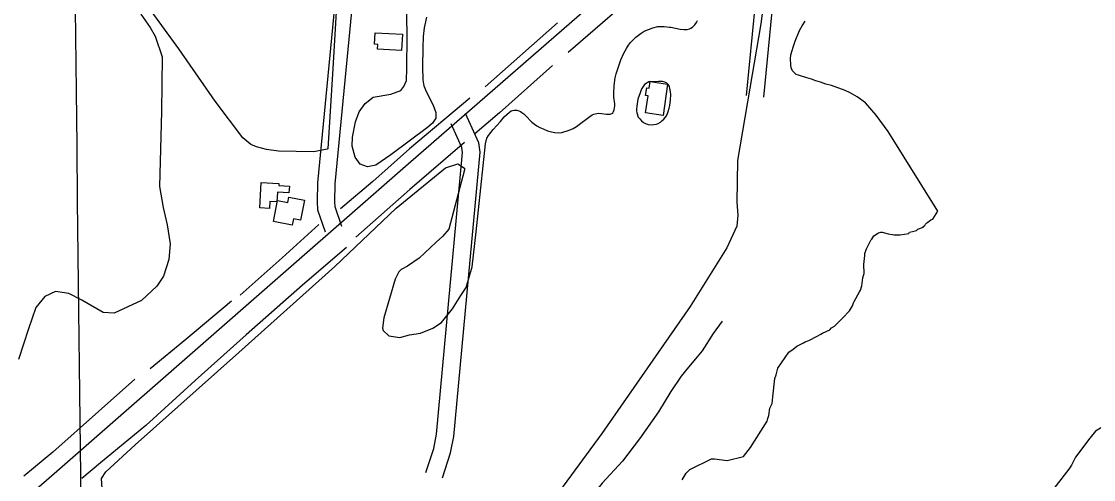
# Model space of a CAD drawing. Extents: x 3704301 to 3742427, y 506229 to 532009.
# Drawn here: x 3713691 to 3715539, y 516437 to 517227 of the extents above; entities that cross this region are included whole.
import ezdxf

# ---------------------------------------------------------------- set-up
doc = ezdxf.new("R2010")
doc.units = 0
for name, color, linetype in [('V-BLDG-OTLN', 7, 'Continuous'), ('V-GRID-MAJR', 7, 'Continuous'), ('V-ROAD-CNTR', 7, 'Continuous'), ('V-SITE-VEGE', 7, 'Continuous'), ('V-TOPO-SHOR', 7, 'Continuous')]:
    doc.layers.add(name, color=color, linetype=linetype)

msp = doc.modelspace()

# ---------------------------------------------------------------- linework, layer by layer
at = {"layer": 'V-BLDG-OTLN'}
for points in [[(3714346.1, 517177.1), (3714304.5, 517179.4), (3714304.9, 517187.5), (3714299.1, 517187.8), (3714300.2, 517207.6), (3714347.6, 517205)], [(3714804.3, 517119), (3714796.7, 517065.1), (3714766.7, 517069.4), (3714770.9, 517098.9), (3714766.7, 517099.5), (3714768.5, 517112.4), (3714772.7, 517111.8), (3714774.4, 517123.3)], [(3714104.1, 516949.2), (3714134.4, 516947.3), (3714134.2, 516944), (3714152.6, 516942.9), (3714151.9, 516931.6), (3714131.9, 516932.8), (3714130.9, 516915.9), (3714118.8, 516916.6), (3714118.1, 516904.6), (3714101.5, 516905.6)], [(3714151.9, 516923.8), (3714178.4, 516918.6), (3714171.7, 516884), (3714159.6, 516886.4), (3714157.6, 516875.8), (3714125.3, 516882.1), (3714132.3, 516918.1), (3714150.1, 516914.6)]]:
    msp.add_lwpolyline(points, close=True, dxfattribs=at)
at = {"layer": 'V-GRID-MAJR'}
msp.add_spline([(3713850.4, 511710.7), (3713778.1, 517769.3), (3713705.8, 523829.8), (3713633.5, 529890.4), (3713633.5, 529892.3)], degree=3, dxfattribs=at)
at = {"layer": 'V-ROAD-CNTR'}
for points in [[(3715473.7, 517950.3), (3715027.2, 517564.7), (3714357.4, 516980.7), (3713747, 516446.8), (3713270.7, 516033.3), (3712868.6, 515682.4), (3712145.3, 515057.4), (3711578.9, 514561.5), (3711154.4, 514191.5), (3710803.6, 513881.9)], [(3714214.8, 516863.5), (3714201.7, 516901.5), (3714201.1, 516916.4), (3714201.8, 516948.5), (3714298.9, 517955.4)], [(3714243.2, 516873.3), (3714231.5, 516907.1), (3714231.1, 516916.6), (3714231.8, 516946.7), (3714328.7, 517952.3)], [(3714984.3, 517522), (3715006.6, 517475.7), (3714969.7, 517096.4)], [(3714957.3, 517509), (3714975.9, 517470.3), (3714939.8, 517099.3)], [(3714416.6, 516439.6), (3714430.6, 516483), (3714436, 516510.8), (3714481.3, 517001.5), (3714479.3, 517017.9), (3714456.2, 517068)], [(3714388, 516448.7), (3714401.5, 516490.5), (3714406.3, 516515.1), (3714451.1, 517001.1), (3714450.1, 517009.7), (3714431.2, 517050.6)]]:
    msp.add_lwpolyline(points, dxfattribs=at)
at = {"layer": 'V-SITE-VEGE'}
for points in [[(3714236.5, 517302.8), (3714227.3, 517145.8), (3714218.8, 517007.2), (3714217.6, 517006.6), (3714195, 517002.4), (3714133.7, 517003.4), (3714112.9, 517006.4), (3714096.2, 517010.5), (3714086.1, 517014.6), (3714072.4, 517026.5), (3714024.7, 517089.4), (3713962, 517179.6), (3713864.8, 517313.8)], [(3714978.7, 517324.3), (3714965.3, 517223), (3714946.3, 517112), (3714925.2, 516987.1), (3714923.9, 516915.3), (3714925.5, 516893), (3714924.1, 516873.9)], [(3714388.9, 517234.2), (3714384.8, 517216.3), (3714383, 517200.9), (3714382.5, 517181.8), (3714381.9, 517148.5), (3714382.6, 517126.5), (3714384.4, 517115.8), (3714389.2, 517105.1), (3714400.5, 517082.6), (3714405.3, 517070.1), (3714405.3, 517060), (3714399.4, 517051.6), (3714390.5, 517043.9), (3714327.6, 516996.8), (3714301.5, 516979.4), (3714287.2, 516976.4), (3714274.7, 516980.6), (3714265.8, 516993), (3714261, 517012.1), (3714261.5, 517027.5), (3714266.8, 517053.7), (3714272.7, 517071), (3714283.4, 517085.3), (3714297, 517096.6), (3714327.4, 517101.4), (3714344.6, 517108), (3714349.9, 517114.6), (3714354.6, 517125.3), (3714355.2, 517146.1), (3714355.7, 517201.4), (3714354.3, 517273.9)], [(3713896.5, 517239.5), (3713912.6, 517216.4), (3713921, 517201.5), (3713933.1, 517166.2), (3713932.2, 517071.9), (3713928.7, 516942.3), (3713934.8, 516906), (3713941.9, 516876), (3713947.3, 516843.6), (3713945, 516816.2), (3713935.6, 516787.4), (3713924.2, 516770.4), (3713897.6, 516745.9), (3713850.7, 516723.6), (3713831.8, 516724.9), (3713794.7, 516746.3), (3713772.2, 516757.9), (3713749.5, 516760.9), (3713731.2, 516752.7), (3713715.8, 516733.5), (3713703, 516696.9), (3713685.9, 516643.9)], [(3714712.6, 517074.7), (3714713.2, 517078), (3714713.5, 517081.6), (3714713.5, 517084.9), (3714712.1, 517096.3), (3714711.6, 517103), (3714712.6, 517116.8), (3714714.4, 517129.9), (3714715.8, 517136.7), (3714723.8, 517160.9), (3714729.2, 517172.4), (3714733.6, 517180.4), (3714737.1, 517186), (3714740.8, 517190.7), (3714744.8, 517195), (3714750, 517199.8), (3714759.2, 517206.9), (3714764.4, 517210.2), (3714779.1, 517215.9), (3714787.5, 517218.1), (3714793.8, 517218.6), (3714798.8, 517218.3), (3714808, 517217.5), (3714810.3, 517217.1), (3714826.3, 517213.6), (3714832.4, 517213.1), (3714838.1, 517213.3), (3714842.2, 517214.5), (3714844.8, 517215.5), (3714847.5, 517217.3), (3714851.3, 517221), (3714854.4, 517225.3), (3714856.2, 517228.9)], [(3715052.6, 517127.3), (3715044.3, 517129.7), (3715030.3, 517134.3), (3715026.4, 517135.6), (3715021.9, 517139.3), (3715020, 517142.1), (3715017.8, 517146.8), (3715016.8, 517152.2), (3715016.4, 517162.4), (3715017.1, 517169.3), (3715019, 517176.9), (3715020.9, 517182.8), (3715024.7, 517192.9), (3715031.9, 517211.2), (3715036.5, 517219.3), (3715041.5, 517227.7)], [(3714829.6, 516436), (3714836.7, 516447.6), (3714842.9, 516453.9), (3714880.1, 516472.3), (3714885.4, 516472.4), (3714907.3, 516469.6), (3714935.4, 516476.4), (3714947.7, 516492.2), (3714976.1, 516537.6), (3714977.1, 516541.8), (3714979.1, 516547), (3714981, 516559.6), (3714985, 516568), (3714985.9, 516579.5), (3714989.5, 516610.9), (3714991.5, 516617.2), (3714994.5, 516628.7), (3715013.8, 516656.2), (3715021.1, 516661.6), (3715027.2, 516666.9), (3715038.6, 516672.3), (3715041.7, 516674.4), (3715048, 516676.6), (3715062.4, 516684.2), (3715068.7, 516687.4), (3715071.8, 516689.5), (3715084.2, 516695), (3715087.3, 516698.2), (3715092.4, 516701.4), (3715105.8, 516715.2), (3715118.1, 516727.9), (3715123.2, 516736.3), (3715125.2, 516741.6), (3715126.2, 516743.7), (3715135.3, 516760.6), (3715137.3, 516763.7), (3715139.3, 516771.1), (3715141.2, 516784.7), (3715142.1, 516788.9), (3715143.1, 516792), (3715142.9, 516807.7), (3715144.7, 516823.4), (3715144.6, 516826.5), (3715147.6, 516834.9), (3715154.7, 516849.6), (3715156.7, 516851.7), (3715159.8, 516857), (3715168.1, 516862.4), (3715172.2, 516863.5), (3715174.3, 516863.5), (3715184.8, 516860.6), (3715192.1, 516859.6), (3715195.3, 516858.7), (3715202.6, 516858.8), (3715205.7, 516858.8), (3715213, 516860), (3715220.3, 516861.2), (3715221.3, 516863.3), (3715226.5, 516864.4), (3715233.8, 516866.6), (3715235.8, 516868.7), (3715245.2, 516872), (3715246.2, 516874.1), (3715248.2, 516875.2), (3715249.2, 516877.3), (3715251.3, 516879.4), (3715253.4, 516880.5), (3715255.4, 516882.6), (3715258.5, 516884.8), (3715261.6, 516885.9), (3715270.3, 516899.6), (3715184.6, 517037.3), (3715164.2, 517065.3), (3715145.8, 517086.6), (3715131.3, 517097.2), (3715119.3, 517103.9), (3715110.9, 517107.8), (3715087.1, 517116.3), (3715077.1, 517119.1), (3715068, 517122.6), (3715059.9, 517124.7), (3715052.6, 517127.3)], [(3713829.8, 516421.1), (3713828.7, 516438.4), (3713836.1, 516450), (3713886.8, 516496.6), (3714065.5, 516656.1), (3714231.2, 516804.2), (3714336.8, 516905.1), (3714421.5, 516974.5), (3714443.1, 516981.7), (3714454.2, 516973.7), (3714454.2, 516971), (3714427.3, 516868.5), (3714416.6, 516856), (3714405.9, 516846.3), (3714376.4, 516818.6), (3714356.2, 516804.7), (3714345.4, 516799.1), (3714341.4, 516794.9), (3714334.8, 516782.5), (3714315.4, 516715.5), (3714313, 516697.8), (3714314.4, 516693.7), (3714324.1, 516684.4), (3714343.2, 516681.9), (3714359.5, 516686.3), (3714378.5, 516689.3), (3714400.1, 516697.8), (3714415, 516707.6), (3714433.6, 516731.1), (3714448.2, 516754.4), (3714457.5, 516768.2), (3714462.7, 516786), (3714467.8, 516803.8), (3714474.3, 516864), (3714490.4, 517015.7), (3714492.9, 517025.5), (3714495.8, 517030.5), (3714503.7, 517040.8), (3714516.4, 517054.7), (3714522.8, 517062.4), (3714531.8, 517070.4), (3714535, 517072.6), (3714537.3, 517073.6), (3714539.9, 517074.1), (3714542.6, 517074.3), (3714544.7, 517073.9), (3714546.3, 517073.5), (3714548.4, 517072.7), (3714550.9, 517071.5), (3714553.4, 517069.9), (3714556.6, 517067.5), (3714559.8, 517064.7), (3714561.8, 517062.7), (3714568.3, 517055.7), (3714570.6, 517053.5), (3714574.9, 517049.8), (3714579.1, 517047), (3714584.4, 517044.1), (3714589.8, 517041.7), (3714597.4, 517038.6), (3714604.5, 517036.6), (3714610.1, 517035.4), (3714616.9, 517034.9), (3714622.2, 517035.3), (3714634.9, 517039.3), (3714641.9, 517042.3), (3714647.3, 517045.7), (3714657.5, 517053.6), (3714661.4, 517056.4), (3714670.4, 517063.3), (3714674.7, 517065.9), (3714677.6, 517067.3), (3714684.8, 517068.8), (3714690.5, 517068.3), (3714699.5, 517067.2), (3714702.9, 517067), (3714705.6, 517067.3), (3714708.3, 517068.4), (3714709.9, 517069.7), (3714711.5, 517071.9), (3714712.6, 517074.7)], [(3714924.1, 516873.9), (3714906.9, 516836.3), (3714843.2, 516735.4), (3714691.1, 516516), (3714578.8, 516362.7)], [(3715648.2, 516432.9), (3715667.9, 516441.6), (3715671.8, 516453.2), (3715671.7, 516461.5), (3715666.2, 516480.2), (3715664, 516484.4), (3715653.3, 516500.9), (3715629.8, 516534.9), (3715613, 516539.9), (3715597.3, 516540.7), (3715560.9, 516531.7), (3715542.3, 516519.9), (3715532.1, 516508.3), (3715507.6, 516475.5), (3715500.5, 516461.8), (3715496.4, 516454.4), (3715448.4, 516393.1)]]:
    msp.add_lwpolyline(points, dxfattribs=at)
msp.add_lwpolyline([(3714782.9, 517122.8), (3714774.3, 517123.4), (3714772.1, 517123), (3714764.8, 517118.2), (3714760.3, 517111.4), (3714758.6, 517107.6), (3714757.2, 517104.1), (3714753.5, 517092.9), (3714751.9, 517085.2), (3714751.3, 517081.1), (3714750.9, 517076.5), (3714750.8, 517073.1), (3714751.5, 517069.4), (3714753.9, 517062.2), (3714756.5, 517058.8), (3714759.7, 517055.9), (3714763.1, 517053), (3714766.6, 517050.9), (3714771.1, 517049.3), (3714776.4, 517048.9), (3714780.8, 517049.2), (3714785.3, 517050.1), (3714788.1, 517051), (3714792.2, 517053.1), (3714794.8, 517055.4), (3714798.2, 517058.7), (3714800.5, 517061.1), (3714802.5, 517064.4), (3714804.4, 517068.3), (3714805.7, 517071.5), (3714807.2, 517077.2), (3714808.2, 517081.8), (3714809.7, 517091.9), (3714809.9, 517101.1), (3714809.6, 517105.9), (3714808.6, 517111.2), (3714807.7, 517114.6), (3714805.8, 517118.4), (3714803.5, 517120.6), (3714799.7, 517122.4), (3714795.9, 517123.5), (3714792.4, 517123.6), (3714788.7, 517123.3)], close=True, dxfattribs=at)
at = {"layer": 'V-TOPO-SHOR'}
for p, q in [((3714726, 517253.9), (3714633.2, 517173.4)), ((3714614.9, 517224.8), (3714490, 517114.3)), ((3714463.5, 517094.9), (3714359.6, 517007.4)), ((3714454.4, 517018.2), (3714360.1, 516937.2)), ((3714360.1, 516937.2), (3714267.3, 516855))]:
    msp.add_line(p, q, dxfattribs=at)
for points in [[(3714605.9, 517151.3), (3714514.6, 517069.2), (3714472.2, 517033.4)], [(3714359.6, 517007.4), (3714296.3, 516950.8), (3714241, 516904)], [(3714203.2, 516876.8), (3714140.4, 516819), (3714067.6, 516755)], [(3714251, 516837.1), (3714175.1, 516772.1), (3714078.1, 516686.4), (3713990.1, 516607.5), (3713905.1, 516529.8), (3713826.9, 516465.3), (3713795, 516438.5)], [(3714052.6, 516744.3), (3713974.3, 516678.1), (3713912.4, 516627.9)], [(3714898.7, 516710), (3714882.9, 516688.7), (3714864.4, 516659), (3714852.4, 516645.2), (3714840.5, 516630.4), (3714828, 516615.3), (3714810.2, 516588.4), (3714788.9, 516553.6), (3714756.3, 516507.2), (3714726.9, 516468.7), (3714692, 516430.5), (3714667.3, 516399.8), (3714651.2, 516376.9), (3714645.9, 516368.2), (3714643.5, 516363.6), (3714641.5, 516357.4), (3714641.1, 516354.6), (3714636.8, 516347.3)], [(3713886, 516609.8), (3713823.4, 516554.4), (3713745, 516484.1), (3713695.1, 516442.5)]]:
    msp.add_lwpolyline(points, dxfattribs=at)

doc.saveas('drawing.dxf')
